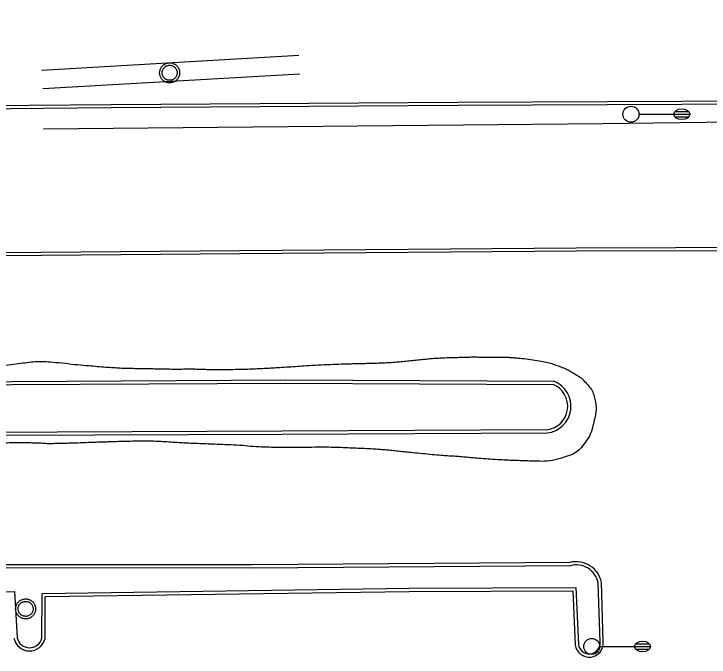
# Model space of a CAD drawing. Extents: x 2145380 to 2156929, y 139568 to 149130.
# Drawn here: x 2151022.2 to 2151152.2, y 144869.9 to 144990.1 of the extents above; entities that cross this region are included whole.
import ezdxf

# ---------------------------------------------------------------- set-up
doc = ezdxf.new("R2010")
doc.units = 0
for name, color, linetype in [('TOPO_Curb Back', 7, 'Continuous'), ('TOPO_Fence', 7, 'Continuous'), ('TOPO_Light Pole', 7, 'Continuous'), ('TOPO_Power Pole', 7, 'Continuous'), ('TOPO_Sign', 7, 'Continuous'), ('TOPO_Tree Line', 7, 'Continuous')]:
    doc.layers.add(name, color=color, linetype=linetype)

# ---------------------------------------------------------------- blocks, each defined once
blk = doc.blocks.new('LP')
at = {"layer": 'TOPO_Light Pole'}
blk.add_line((3.81, 0), (20.32, 0), dxfattribs=at)
for points in [[(20.32, 0), (27.94, 0)], [(20.32, 0), (23.5, 0)], [(20.83, 1.27), (27.43, 1.27)], [(20.83, 1.27), (23.5, 1.27)], [(23.71, 1.27), (27.43, 1.27)], [(23.71, 0), (27.94, 0)], [(20.83, -1.27), (27.43, -1.27)], [(20.83, -1.27), (23.5, -1.27)], [(23.71, -1.27), (27.43, -1.27)]]:
    blk.add_lwpolyline(points, dxfattribs=at)
blk.add_circle((0, 0), 3.81, dxfattribs=at)
blk.add_ellipse((24.13, 0), major_axis=(3.81, 0), ratio=0.666667, dxfattribs=at)

msp = doc.modelspace()

# ---------------------------------------------------------------- linework, layer by layer
at = {"layer": 'TOPO_Curb Back'}
for p, q in [((2151066.83, 144886.53), (2151010.55, 144886.56)), ((2151066.82, 144887.13), (2151010.56, 144887.16)), ((2151126.17, 144887.57), (2151066.82, 144887.13)), ((2151126.25, 144886.97), (2151066.83, 144886.53)), ((2151027.46, 144881.8), (2151096.1, 144882.78)), ((2151096.1, 144882.78), (2151127.25, 144882.91)), ((2151127.25, 144882.91), (2151127.73, 144872.22)), ((2151131.78, 144872.7), (2151131.43, 144883.79)), ((2151132.38, 144872.73), (2151132.03, 144883.86)), ((2151012.46, 144881.75), (2151022.3, 144882.13)), ((2151022.3, 144882.13), (2151022.79, 144873.51)), ((2151027.41, 144873.43), (2151027.46, 144881.8)), ((2151028.06, 144881.21), (2151096.11, 144882.18)), ((2151096.11, 144882.18), (2151126.68, 144882.31)), ((2151126.68, 144882.31), (2151127.14, 144872.16)), ((2151028.01, 144873.36), (2151028.06, 144881.21))]:
    msp.add_line(p, q, dxfattribs=at)
for points in [[(2151298.02, 144974.05), (2151248.35, 144973.83), (2151175, 144973.3), (2151105.18, 144972.99), (2151040.37, 144972.56), (2151008.93, 144972.28), (2151008.98, 144990.01)], [(2151298.09, 144974.65), (2151248.35, 144974.43), (2151174.99, 144973.9), (2151105.18, 144973.59), (2151040.37, 144973.16), (2151009.53, 144972.89), (2151009.58, 144990.13)], [(2150985.59, 144945.74), (2151012.43, 144945.48), (2151064.45, 144945.92), (2151127.31, 144946.42), (2151183.12, 144946.59), (2151221.13, 144946.79)], [(2150985.62, 144945.14), (2151012.43, 144944.88), (2151064.46, 144945.32), (2151127.31, 144945.82), (2151183.12, 144945.99), (2151221.12, 144946.19)], [(2151001.69, 144921.33), (2151021.81, 144921.43), (2151073.01, 144921.71), (2151123.11, 144921.45)], [(2151001.69, 144920.73), (2151021.81, 144920.83), (2151073.01, 144921.11), (2151123, 144920.85)], [(2151121.88, 144911.78), (2151072.33, 144911.5), (2151002.14, 144911.24)], [(2151121.85, 144912.38), (2151072.33, 144912.1), (2151002.19, 144911.84)]]:
    msp.add_lwpolyline(points, dxfattribs=at)
for centre, radius, start, end in [((2151121.33, 144916.77), 4.41, 276.6932, 67.8239), ((2151121.33, 144916.77), 5.01, 276.2999, 69.1906), ((2151127.34, 144882.94), 4.78, 11.0719, 104.1849), ((2151127.34, 144882.94), 4.18, 11.7145, 105.1445), ((2151025.11, 144874.01), 2.97, 191.2557, 347.3521), ((2151025.11, 144874.01), 2.37, 192.2107, 345.8735), ((2151129.75, 144872.53), 2.64, 188.1316, 4.3617), ((2151129.75, 144872.53), 2.04, 188.8928, 4.7116)]:
    msp.add_arc(centre, radius, start, end, dxfattribs=at)
at = {"layer": 'TOPO_Fence'}
msp.add_lwpolyline([(2151300.87, 144981.94), (2151301.17, 144971.49), (2151229.17, 144970.82), (2151132.21, 144969.57), (2151027.7, 144968.56)], dxfattribs=at)
at = {"layer": 'TOPO_Power Pole'}
for points in [[(2151049.44, 144979.12), (2151049.44, 144979.25), (2151049.46, 144979.38), (2151049.48, 144979.51), (2151049.52, 144979.64), (2151049.56, 144979.76), (2151049.61, 144979.89), (2151049.67, 144980.01), (2151049.73, 144980.12), (2151049.81, 144980.23), (2151049.89, 144980.34), (2151049.98, 144980.43), (2151050.07, 144980.53), (2151050.18, 144980.61), (2151050.29, 144980.69), (2151050.4, 144980.76), (2151050.52, 144980.81), (2151050.64, 144980.86), (2151050.76, 144980.91), (2151050.89, 144980.95), (2151051.03, 144980.97), (2151051.16, 144980.99), (2151051.29, 144980.99), (2151051.42, 144980.99), (2151051.55, 144980.97), (2151051.68, 144980.96), (2151051.8, 144980.92), (2151051.93, 144980.89), (2151052.05, 144980.83), (2151052.18, 144980.78), (2151052.29, 144980.72), (2151052.4, 144980.65), (2151052.51, 144980.56), (2151052.6, 144980.48), (2151052.7, 144980.38), (2151052.78, 144980.28), (2151052.86, 144980.17), (2151052.93, 144980.06), (2151053, 144979.94), (2151053.05, 144979.82), (2151053.09, 144979.69), (2151053.13, 144979.57), (2151053.16, 144979.44), (2151053.17, 144979.31), (2151053.18, 144979.17), (2151053.18, 144979.05), (2151053.17, 144978.91), (2151053.15, 144978.78), (2151053.12, 144978.65), (2151053.08, 144978.53), (2151053.04, 144978.4), (2151052.98, 144978.29), (2151052.92, 144978.17), (2151052.85, 144978.06), (2151052.77, 144977.95), (2151052.68, 144977.85), (2151052.59, 144977.75), (2151052.49, 144977.67), (2151052.38, 144977.59), (2151052.27, 144977.52), (2151052.16, 144977.45), (2151052.04, 144977.4), (2151051.91, 144977.35), (2151051.78, 144977.31), (2151051.66, 144977.28), (2151051.52, 144977.26), (2151051.39, 144977.25), (2151051.27, 144977.25), (2151051.14, 144977.26), (2151051.01, 144977.27), (2151050.87, 144977.31), (2151050.75, 144977.34), (2151050.62, 144977.39), (2151050.5, 144977.44), (2151050.38, 144977.5), (2151050.27, 144977.57), (2151050.16, 144977.65), (2151050.06, 144977.73), (2151049.97, 144977.82), (2151049.88, 144977.92), (2151049.8, 144978.03), (2151049.72, 144978.14), (2151049.66, 144978.25), (2151049.6, 144978.37), (2151049.55, 144978.5), (2151049.51, 144978.62), (2151049.48, 144978.75), (2151049.46, 144978.88), (2151049.44, 144979.01), (2151049.44, 144979.12)], [(2151049.91, 144979.12), (2151049.91, 144979.23), (2151049.93, 144979.35), (2151049.95, 144979.46), (2151049.99, 144979.57), (2151050.02, 144979.68), (2151050.07, 144979.78), (2151050.13, 144979.87), (2151050.2, 144979.97), (2151050.27, 144980.06), (2151050.35, 144980.14), (2151050.44, 144980.22), (2151050.54, 144980.29), (2151050.63, 144980.34), (2151050.73, 144980.4), (2151050.84, 144980.44), (2151050.95, 144980.48), (2151051.06, 144980.5), (2151051.17, 144980.52), (2151051.29, 144980.52), (2151051.4, 144980.52), (2151051.51, 144980.51), (2151051.63, 144980.49), (2151051.74, 144980.46), (2151051.84, 144980.42), (2151051.95, 144980.37), (2151052.04, 144980.31), (2151052.14, 144980.25), (2151052.23, 144980.18), (2151052.32, 144980.1), (2151052.39, 144980.01), (2151052.46, 144979.92), (2151052.52, 144979.82), (2151052.58, 144979.72), (2151052.62, 144979.62), (2151052.66, 144979.51), (2151052.69, 144979.4), (2151052.7, 144979.28), (2151052.71, 144979.17), (2151052.71, 144979.06), (2151052.7, 144978.95), (2151052.68, 144978.84), (2151052.66, 144978.72), (2151052.62, 144978.61), (2151052.57, 144978.51), (2151052.52, 144978.41), (2151052.46, 144978.31), (2151052.39, 144978.22), (2151052.31, 144978.14), (2151052.23, 144978.06), (2151052.13, 144977.99), (2151052.04, 144977.93), (2151051.94, 144977.87), (2151051.83, 144977.82), (2151051.73, 144977.78), (2151051.61, 144977.75), (2151051.5, 144977.73), (2151051.38, 144977.72), (2151051.28, 144977.72), (2151051.17, 144977.73), (2151051.06, 144977.74), (2151050.94, 144977.76), (2151050.83, 144977.8), (2151050.73, 144977.85), (2151050.62, 144977.9), (2151050.53, 144977.96), (2151050.43, 144978.03), (2151050.35, 144978.1), (2151050.27, 144978.19), (2151050.19, 144978.28), (2151050.12, 144978.37), (2151050.07, 144978.47), (2151050.02, 144978.57), (2151049.98, 144978.68), (2151049.95, 144978.79), (2151049.93, 144978.9), (2151049.91, 144979.02), (2151049.91, 144979.12)], [(2151022.51, 144878.91), (2151022.51, 144879.04), (2151022.53, 144879.17), (2151022.55, 144879.29), (2151022.59, 144879.42), (2151022.62, 144879.55), (2151022.67, 144879.67), (2151022.73, 144879.79), (2151022.8, 144879.91), (2151022.88, 144880.02), (2151022.96, 144880.12), (2151023.05, 144880.22), (2151023.14, 144880.31), (2151023.25, 144880.39), (2151023.36, 144880.47), (2151023.47, 144880.54), (2151023.59, 144880.6), (2151023.71, 144880.65), (2151023.83, 144880.69), (2151023.96, 144880.73), (2151024.1, 144880.75), (2151024.23, 144880.77), (2151024.36, 144880.77), (2151024.48, 144880.77), (2151024.62, 144880.76), (2151024.75, 144880.74), (2151024.87, 144880.71), (2151025, 144880.67), (2151025.12, 144880.62), (2151025.25, 144880.57), (2151025.36, 144880.5), (2151025.47, 144880.43), (2151025.57, 144880.35), (2151025.67, 144880.26), (2151025.77, 144880.17), (2151025.85, 144880.06), (2151025.93, 144879.95), (2151026, 144879.84), (2151026.07, 144879.73), (2151026.12, 144879.6), (2151026.16, 144879.48), (2151026.2, 144879.35), (2151026.23, 144879.22), (2151026.24, 144879.09), (2151026.25, 144878.96), (2151026.25, 144878.83), (2151026.24, 144878.7), (2151026.22, 144878.57), (2151026.19, 144878.44), (2151026.15, 144878.31), (2151026.11, 144878.19), (2151026.05, 144878.07), (2151025.99, 144877.95), (2151025.92, 144877.84), (2151025.84, 144877.73), (2151025.75, 144877.63), (2151025.66, 144877.54), (2151025.56, 144877.46), (2151025.45, 144877.37), (2151025.34, 144877.3), (2151025.22, 144877.24), (2151025.11, 144877.18), (2151024.98, 144877.13), (2151024.85, 144877.1), (2151024.72, 144877.07), (2151024.59, 144877.05), (2151024.46, 144877.04), (2151024.34, 144877.04), (2151024.21, 144877.05), (2151024.07, 144877.06), (2151023.94, 144877.09), (2151023.82, 144877.12), (2151023.69, 144877.17), (2151023.57, 144877.22), (2151023.45, 144877.29), (2151023.34, 144877.35), (2151023.23, 144877.43), (2151023.13, 144877.52), (2151023.03, 144877.61), (2151022.95, 144877.71), (2151022.87, 144877.82), (2151022.79, 144877.92), (2151022.72, 144878.03), (2151022.67, 144878.16), (2151022.62, 144878.28), (2151022.58, 144878.41), (2151022.55, 144878.53), (2151022.53, 144878.67), (2151022.51, 144878.8), (2151022.51, 144878.91)], [(2151022.97, 144878.91), (2151022.98, 144879.02), (2151023, 144879.13), (2151023.02, 144879.24), (2151023.06, 144879.35), (2151023.09, 144879.46), (2151023.14, 144879.57), (2151023.2, 144879.66), (2151023.27, 144879.76), (2151023.34, 144879.84), (2151023.42, 144879.92), (2151023.51, 144880.01), (2151023.61, 144880.07), (2151023.7, 144880.13), (2151023.8, 144880.18), (2151023.91, 144880.22), (2151024.02, 144880.26), (2151024.13, 144880.28), (2151024.24, 144880.31), (2151024.36, 144880.31), (2151024.47, 144880.31), (2151024.58, 144880.3), (2151024.7, 144880.27), (2151024.81, 144880.24), (2151024.91, 144880.2), (2151025.02, 144880.16), (2151025.11, 144880.1), (2151025.21, 144880.03), (2151025.3, 144879.96), (2151025.38, 144879.89), (2151025.46, 144879.8), (2151025.53, 144879.7), (2151025.59, 144879.61), (2151025.65, 144879.51), (2151025.69, 144879.4), (2151025.73, 144879.29), (2151025.76, 144879.18), (2151025.77, 144879.07), (2151025.78, 144878.96), (2151025.78, 144878.85), (2151025.77, 144878.74), (2151025.75, 144878.62), (2151025.73, 144878.51), (2151025.68, 144878.4), (2151025.64, 144878.3), (2151025.59, 144878.2), (2151025.52, 144878.1), (2151025.46, 144878.01), (2151025.38, 144877.92), (2151025.3, 144877.84), (2151025.2, 144877.77), (2151025.11, 144877.71), (2151025.01, 144877.65), (2151024.9, 144877.6), (2151024.8, 144877.57), (2151024.68, 144877.54), (2151024.57, 144877.52), (2151024.45, 144877.51), (2151024.35, 144877.51), (2151024.23, 144877.52), (2151024.12, 144877.53), (2151024.01, 144877.55), (2151023.9, 144877.59), (2151023.8, 144877.63), (2151023.69, 144877.68), (2151023.6, 144877.75), (2151023.5, 144877.82), (2151023.42, 144877.89), (2151023.33, 144877.97), (2151023.26, 144878.06), (2151023.19, 144878.16), (2151023.14, 144878.25), (2151023.09, 144878.36), (2151023.05, 144878.47), (2151023.02, 144878.58), (2151023, 144878.69), (2151022.98, 144878.8), (2151022.97, 144878.91)]]:
    msp.add_lwpolyline(points, dxfattribs=at)
at = {"layer": 'TOPO_Sign'}
for points in [[(2151027.38, 144979.6), (2151075.47, 144982.39)], [(2151027.58, 144976.16), (2151075.67, 144978.95)]]:
    msp.add_lwpolyline(points, dxfattribs=at)
at = {"layer": 'TOPO_Tree Line'}
msp.add_open_spline([(2151019.6, 144924.33), (2151018.45, 144923.61), (2151017.3, 144922.89), (2151016.14, 144922.17), (2151015.21, 144921.59), (2151014.63, 144920.36), (2151014.35, 144919.41), (2151013.58, 144916.68), (2151014.67, 144912.47), (2151017.77, 144910.59), (2151019.34, 144909.64), (2151020.92, 144909.96), (2151022.51, 144909.94), (2151023.73, 144909.92), (2151024.94, 144909.93), (2151026.16, 144909.9), (2151027.26, 144909.87), (2151028.37, 144909.77), (2151029.47, 144909.79), (2151030.78, 144909.8), (2151032.09, 144909.85), (2151033.4, 144909.89), (2151034.94, 144909.94), (2151036.49, 144910), (2151038.03, 144910.05), (2151038.88, 144910.08), (2151039.74, 144910.11), (2151040.59, 144910.14), (2151042.11, 144910.19), (2151043.63, 144910.22), (2151045.14, 144910.25), (2151046.41, 144910.28), (2151047.68, 144910.26), (2151048.95, 144910.21), (2151050.42, 144910.14), (2151051.89, 144910.02), (2151053.35, 144909.94), (2151056.54, 144909.79), (2151059.72, 144909.69), (2151062.9, 144909.54), (2151064.93, 144909.44), (2151066.95, 144909.22), (2151068.97, 144909.14), (2151070.85, 144909.07), (2151072.72, 144909.07), (2151074.59, 144909.07), (2151076.81, 144909.06), (2151079.02, 144909.14), (2151081.24, 144909.11), (2151082.49, 144909.09), (2151083.75, 144909.03), (2151085.01, 144908.98), (2151086.58, 144908.92), (2151088.14, 144908.85), (2151089.71, 144908.75), (2151090.76, 144908.69), (2151091.81, 144908.61), (2151092.85, 144908.51), (2151093.99, 144908.39), (2151095.13, 144908.25), (2151096.28, 144908.14), (2151098.11, 144907.95), (2151099.94, 144907.77), (2151101.77, 144907.61), (2151102.98, 144907.51), (2151104.19, 144907.46), (2151105.4, 144907.36), (2151106.5, 144907.28), (2151107.59, 144907.16), (2151108.68, 144907.08), (2151110.42, 144906.94), (2151112.15, 144906.81), (2151113.89, 144906.73), (2151114.96, 144906.67), (2151116.03, 144906.64), (2151117.09, 144906.6), (2151118.04, 144906.56), (2151118.99, 144906.53), (2151119.94, 144906.51), (2151121.91, 144906.45), (2151123.83, 144906.82), (2151125.76, 144907.49), (2151127.08, 144907.94), (2151128.09, 144908.77), (2151128.95, 144909.95), (2151129.95, 144911.32), (2151130.38, 144912.75), (2151130.72, 144914.28), (2151130.98, 144915.45), (2151131.09, 144916.67), (2151130.86, 144917.83), (2151130.64, 144918.91), (2151130.21, 144919.92), (2151129.44, 144920.82), (2151128.64, 144921.75), (2151127.81, 144922.4), (2151126.81, 144922.98), (2151125.98, 144923.47), (2151125.16, 144923.9), (2151124.27, 144924.22), (2151123.26, 144924.59), (2151122.25, 144924.92), (2151121.2, 144925.12), (2151119.6, 144925.42), (2151117.99, 144925.66), (2151116.36, 144925.8), (2151115.51, 144925.87), (2151114.65, 144925.96), (2151113.79, 144925.96), (2151112.87, 144925.97), (2151111.94, 144925.97), (2151111.02, 144925.98), (2151110.14, 144925.98), (2151109.26, 144925.99), (2151108.38, 144926), (2151107.43, 144926), (2151106.48, 144925.96), (2151105.53, 144925.94), (2151104.18, 144925.9), (2151102.83, 144925.87), (2151101.48, 144925.8), (2151100.48, 144925.74), (2151099.49, 144925.64), (2151098.5, 144925.54), (2151097.29, 144925.43), (2151096.09, 144925.28), (2151094.88, 144925.17), (2151093.68, 144925.06), (2151092.48, 144924.97), (2151091.27, 144924.92), (2151090.04, 144924.87), (2151088.81, 144924.83), (2151087.58, 144924.79), (2151086.25, 144924.76), (2151084.92, 144924.74), (2151083.59, 144924.7), (2151081.34, 144924.62), (2151079.09, 144924.51), (2151076.84, 144924.37), (2151075.2, 144924.27), (2151073.55, 144924.15), (2151071.91, 144924.05), (2151070.58, 144923.97), (2151069.25, 144923.9), (2151067.92, 144923.83), (2151066.79, 144923.77), (2151065.65, 144923.74), (2151064.52, 144923.71), (2151062.78, 144923.67), (2151061.05, 144923.66), (2151059.32, 144923.67), (2151058.03, 144923.68), (2151056.74, 144923.75), (2151055.45, 144923.76), (2151054.19, 144923.77), (2151052.93, 144923.73), (2151051.67, 144923.75), (2151050.25, 144923.77), (2151048.84, 144923.8), (2151047.42, 144923.83), (2151046.38, 144923.85), (2151045.33, 144923.86), (2151044.29, 144923.88), (2151043.03, 144923.9), (2151041.77, 144923.96), (2151040.52, 144924.04), (2151038.94, 144924.15), (2151037.36, 144924.28), (2151035.78, 144924.41), (2151033.48, 144924.6), (2151031.19, 144924.9), (2151028.89, 144925.08), (2151027.5, 144925.19), (2151026.1, 144925.17), (2151024.72, 144924.99), (2151023.02, 144924.77), (2151021.31, 144924.55), (2151019.6, 144924.33), (2151019.6, 144924.33)], degree=3, dxfattribs=at)

# ---------------------------------------------------------------- block references
at = {"layer": 'TOPO_Light Pole', "xscale": 0.39370000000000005, "yscale": 0.3937000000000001}
for p in [(2151137.56, 144971.38), (2151130.23, 144871.88)]:
    msp.add_blockref('LP', p, dxfattribs=at)

doc.saveas('drawing.dxf')
